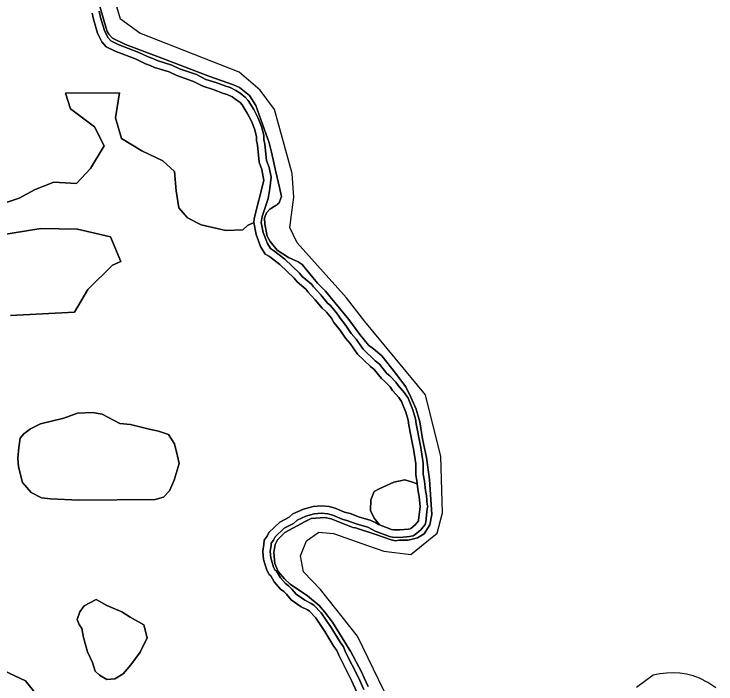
# Model space of a CAD drawing. Extents: x 164494 to 166241, y 382475 to 384495.
# Drawn here: x 165555 to 165838.6, y 383444.2 to 383714.6 of the extents above; entities that cross this region are included whole.
import ezdxf

# ---------------------------------------------------------------- set-up
doc = ezdxf.new("R2010")
doc.units = 0
for name, color, linetype in [('IMGEO_Grasland_overig', 7, 'Continuous'), ('IMGEO_Groenvoorziening', 7, 'Continuous'), ('IMGEO_Loofbos', 7, 'Continuous'), ('IMGEO_Rietland', 7, 'Continuous'), ('IMGEO_Rivier', 7, 'Continuous')]:
    doc.layers.add(name, color=color, linetype=linetype)

msp = doc.modelspace()

# ---------------------------------------------------------------- linework, layer by layer
at = {"layer": 'IMGEO_Grasland_overig'}
for points in [[(165586.57, 383714.96), (165587.11, 383712.49), (165588.82, 383706.88), (165590.46, 383703.46), (165592.25, 383701.34), (165595.94, 383699.58), (165604.31, 383696.35), (165608.13, 383694.55), (165610.03, 383693.89), (165611.77, 383693.06), (165617.75, 383691.23), (165620.74, 383689.79), (165627.59, 383687.41), (165631.35, 383685.48), (165635.52, 383684.13), (165639.69, 383682.58), (165641.2, 383682.18), (165643.14, 383681.17), (165644.68, 383680.18), (165646.35, 383678.88), (165647.22, 383677.93), (165649.27, 383674.61), (165650.97, 383671.36), (165652.11, 383668.3), (165652.92, 383665.25), (165653.02, 383663.51), (165653.44, 383661.65), (165654.11, 383654.87), (165655.2, 383651.9), (165655.91, 383647.43), (165652.09, 383632.08), (165651.85, 383630.42), (165652.81, 383625.61), (165654.65, 383620.74), (165656.46, 383617.66), (165658.26, 383616.7), (165662.42, 383613.46), (165668.17, 383607.93), (165669.37, 383606.5), (165672.95, 383603.54), (165673.68, 383602.54), (165676.65, 383599.29), (165679.49, 383595.84), (165680.78, 383594.79), (165681.2, 383594.33), (165683.27, 383591.81), (165684.24, 383590.1), (165686.63, 383587.14), (165688.89, 383583.79), (165690.87, 383581.57), (165693.76, 383577.38), (165698.98, 383572.33), (165700.56, 383571.08), (165703.52, 383567.43), (165704.84, 383566.33), (165706.97, 383564.17), (165707.91, 383562.71), (165710.46, 383559.82), (165711.6, 383558.2), (165713.24, 383553.93), (165714.21, 383550.64), (165714.47, 383548.65), (165715.98, 383540.93), (165716.46, 383539.08), (165717.34, 383533.09), (165717.32, 383528.54), (165717.88, 383525.57), (165717.94, 383524.95), (165718.27, 383521.81), (165718.66, 383519.9), (165719.06, 383515.69), (165718.46, 383510.24), (165718.4, 383510.06), (165717.12, 383508.45), (165715.39, 383506.96), (165715.1, 383506.8), (165714.37, 383506.62), (165710.89, 383506.36), (165708.27, 383506.39), (165707.51, 383506.55), (165702.71, 383508.38), (165702.25, 383508.56), (165701.21, 383509.24), (165698.92, 383510.26), (165694.59, 383511.5), (165690.77, 383512.95), (165688.54, 383513.55), (165684.75, 383515.13), (165682.33, 383515.82), (165679.3, 383516.1), (165675.82, 383515.87), (165671.92, 383514.79), (165667.71, 383512.81), (165666.22, 383511.49), (165662.35, 383509.55), (165658.02, 383505.29), (165657.34, 383503.82), (165656.03, 383502.22), (165655.92, 383500.52), (165655.51, 383497.76), (165655.78, 383494.48), (165657.1, 383490.17), (165658.08, 383488.41), (165658.75, 383487.81), (165660.17, 383485.37), (165662.61, 383482.44), (165664.04, 383481.47), (165665.1, 383480.42), (165667, 383478.15), (165670.98, 383475.37), (165673.57, 383474.08), (165674.2, 383473.66), (165676.75, 383470.98), (165680.57, 383465.3), (165684.26, 383459.35), (165685.46, 383457.7), (165686.21, 383455.74), (165691.42, 383445.55), (165693.47, 383440.81)], [(165696.28, 383441.88), (165694.13, 383446.83), (165688.95, 383456.97), (165688.12, 383459.14), (165686.75, 383461.03), (165683.09, 383466.93), (165679.1, 383472.87), (165676.14, 383475.97), (165675.07, 383476.68), (165672.52, 383477.96), (165669.05, 383480.38), (165667.31, 383482.45), (165665.95, 383483.79), (165664.64, 383484.68), (165662.64, 383487.09), (165661.11, 383489.74), (165660.45, 383490.32), (165659.88, 383491.35), (165658.75, 383495.05), (165658.53, 383497.66), (165658.9, 383500.21), (165658.96, 383501.06), (165659.9, 383502.22), (165660.51, 383503.54), (165664.12, 383507.08), (165667.91, 383508.98), (165669.37, 383510.28), (165672.97, 383511.96), (165676.33, 383512.9), (165679.26, 383513.09), (165681.77, 383512.86), (165683.76, 383512.29), (165687.56, 383510.71), (165689.85, 383510.09), (165693.65, 383508.65), (165697.89, 383507.43), (165699.76, 383506.6), (165700.87, 383505.87), (165706.66, 383503.67), (165707.93, 383503.4), (165710.98, 383503.35), (165714.85, 383503.65), (165716.21, 383503.98), (165717.11, 383504.49), (165719.3, 383506.36), (165721.07, 383508.6), (165721.41, 383509.6), (165721.97, 383514.91), (165722.17, 383515.92), (165721.96, 383516.5), (165721.63, 383520.32), (165721.24, 383522.26), (165720.85, 383526), (165720.32, 383528.82), (165720.34, 383533.3), (165719.4, 383539.67), (165718.91, 383541.59), (165717.43, 383549.13), (165717.16, 383551.26), (165716.08, 383554.9), (165714.26, 383559.61), (165712.82, 383561.67), (165710.31, 383564.52), (165709.33, 383566.06), (165706.87, 383568.54), (165705.66, 383569.55), (165702.69, 383573.22), (165700.96, 383574.59), (165696.06, 383579.33), (165693.24, 383583.43), (165691.26, 383585.63), (165689.05, 383588.92), (165686.72, 383591.8), (165685.75, 383593.51), (165682.84, 383596.98), (165681.62, 383597.97), (165678.92, 383601.25), (165676.01, 383604.44), (165675.15, 383605.61), (165671.49, 383608.64), (165670.37, 383609.98), (165664.39, 383615.73), (165659.9, 383619.23), (165658.62, 383619.91), (165657.37, 383622.04), (165655.7, 383626.44), (165654.89, 383630.5), (165655.23, 383632.86), (165657.66, 383640.18), (165658.43, 383644.24), (165658.85, 383648.83), (165658.12, 383652.64), (165657.06, 383655.54), (165656.4, 383662.13), (165656, 383663.92), (165655.9, 383665.72), (165654.97, 383669.21), (165653.71, 383672.59), (165651.88, 383676.1), (165649.62, 383679.76), (165648.39, 383681.1), (165646.42, 383682.63), (165644.65, 383683.77), (165642.29, 383684.99), (165640.6, 383685.44), (165636.5, 383686.97), (165632.5, 383688.26), (165628.77, 383690.17), (165621.89, 383692.56), (165618.84, 383694.03), (165612.86, 383695.86), (165611.17, 383696.67), (165609.27, 383697.33), (165605.49, 383699.11), (165597.13, 383702.34), (165594.12, 383703.77), (165592.99, 383705.11), (165591.62, 383707.97), (165590.02, 383713.26), (165589.46, 383715.75)]]:
    msp.add_lwpolyline(points, dxfattribs=at)
at = {"layer": 'IMGEO_Groenvoorziening'}
for points in [[(165698.13, 383443.17), (165696.3, 383446.98), (165695.34, 383449.14), (165690.89, 383457.44), (165690.44, 383458.28), (165683.67, 383469.15), (165680.64, 383473.19), (165678.26, 383475.79), (165673.55, 383479.72), (165666.57, 383484.46), (165664.36, 383486.6), (165661.8, 383489.58), (165660.36, 383492.8), (165660.04, 383497.3), (165660.51, 383500.43), (165661.46, 383502.34), (165664.43, 383505.39), (165672.58, 383509.77), (165675.03, 383511.01), (165680.64, 383511.4), (165683.15, 383510.88), (165691.83, 383507.35), (165692.98, 383507.2), (165700.79, 383504.69), (165707.37, 383502.31), (165709.17, 383501.98), (165710.56, 383502.24), (165714.29, 383502.28), (165718.02, 383503.23), (165720.7, 383504.83), (165722.98, 383508.44), (165723.75, 383512.65), (165722.93, 383526.77), (165721.7, 383535.57), (165720.01, 383543.17), (165718.92, 383550.02), (165717.45, 383555.11), (165715.35, 383560.01), (165713.31, 383564.1), (165709.07, 383569.59), (165703.63, 383576.67), (165700.25, 383579.45), (165698.19, 383580.94), (165694.77, 383585.29), (165690.3, 383591.29), (165680.84, 383602.72), (165677.59, 383606.02), (165671.43, 383613.55), (165669.84, 383614.57), (165665.85, 383616.39), (165661.37, 383619.35), (165658.51, 383622.82), (165657.24, 383624.95), (165656.29, 383629.86), (165656.25, 383632.3), (165656.96, 383634.34), (165658.41, 383635.84), (165660.8, 383637.28), (165660.94, 383637.36), (165661.2, 383637.59), (165661.37, 383637.74), (165662.09, 383638.37), (165662.12, 383638.46), (165662.84, 383640.34), (165663.08, 383640.95), (165662.26, 383644.57), (165660.82, 383650.86), (165659, 383658.87), (165658.13, 383662.66), (165652.73, 383677.74), (165650.13, 383681.74), (165646.12, 383684.98), (165643.68, 383686.07), (165633.73, 383689.55), (165615.79, 383696.37), (165600.1, 383702.36), (165594.83, 383704.85), (165593.27, 383706.44), (165592.63, 383707.51), (165592.21, 383708.97), (165587.73, 383724.79)], [(165589.46, 383715.75), (165590.02, 383713.26), (165591.62, 383707.97), (165592.99, 383705.11), (165594.12, 383703.77), (165597.13, 383702.34), (165605.49, 383699.11), (165609.27, 383697.33), (165611.17, 383696.67), (165612.86, 383695.86), (165618.84, 383694.03), (165621.89, 383692.56), (165628.77, 383690.17), (165632.5, 383688.26), (165636.5, 383686.97), (165640.6, 383685.44), (165642.29, 383684.99), (165644.65, 383683.77), (165646.42, 383682.63), (165648.39, 383681.1), (165649.62, 383679.76), (165651.88, 383676.1), (165653.71, 383672.59), (165654.97, 383669.21), (165655.9, 383665.72), (165656, 383663.92), (165656.4, 383662.13), (165657.06, 383655.54), (165658.12, 383652.64), (165658.85, 383648.83), (165658.43, 383644.24), (165657.66, 383640.18), (165655.23, 383632.86), (165654.89, 383630.5), (165655.7, 383626.44), (165657.37, 383622.04), (165658.62, 383619.91), (165659.9, 383619.23), (165664.39, 383615.73), (165670.37, 383609.98), (165671.49, 383608.64), (165675.15, 383605.61), (165676.01, 383604.44), (165678.92, 383601.25), (165681.62, 383597.97), (165682.84, 383596.98), (165685.75, 383593.51), (165686.72, 383591.8), (165689.05, 383588.92), (165691.26, 383585.63), (165693.24, 383583.43), (165696.06, 383579.33), (165700.96, 383574.59), (165702.69, 383573.22), (165705.66, 383569.55), (165706.87, 383568.54), (165709.33, 383566.06), (165710.31, 383564.52), (165712.82, 383561.67), (165714.26, 383559.61), (165716.08, 383554.9), (165717.16, 383551.26), (165717.43, 383549.13), (165718.91, 383541.59), (165719.4, 383539.67), (165720.34, 383533.3), (165720.32, 383528.82), (165720.85, 383526), (165721.24, 383522.26), (165721.63, 383520.32), (165721.96, 383516.5), (165722.17, 383515.92), (165721.97, 383514.91), (165721.41, 383509.6), (165721.07, 383508.6), (165719.3, 383506.36), (165717.11, 383504.49), (165716.21, 383503.98), (165714.85, 383503.65), (165710.98, 383503.35), (165707.93, 383503.4), (165706.66, 383503.67), (165700.87, 383505.87), (165699.76, 383506.6), (165697.89, 383507.43), (165693.65, 383508.65), (165689.85, 383510.09), (165687.56, 383510.71), (165683.76, 383512.29), (165681.77, 383512.86), (165679.26, 383513.09), (165676.33, 383512.9), (165672.97, 383511.96), (165669.37, 383510.28), (165667.91, 383508.98), (165664.12, 383507.08), (165660.51, 383503.54), (165659.9, 383502.22), (165658.96, 383501.06), (165658.9, 383500.21), (165658.53, 383497.66), (165658.75, 383495.05), (165659.88, 383491.35), (165660.45, 383490.32), (165661.11, 383489.74), (165662.64, 383487.09), (165664.64, 383484.68), (165665.95, 383483.79), (165667.31, 383482.45), (165669.05, 383480.38), (165672.52, 383477.96), (165675.07, 383476.68), (165676.14, 383475.97), (165679.1, 383472.87), (165683.09, 383466.93), (165686.75, 383461.03), (165688.12, 383459.14), (165688.95, 383456.97), (165694.13, 383446.83), (165696.28, 383441.88)]]:
    msp.add_lwpolyline(points, dxfattribs=at)
at = {"layer": 'IMGEO_Loofbos'}
for points in [[(165551.42, 383638.34), (165557.07, 383640.28), (165563.53, 383643.84), (165571.13, 383646.74), (165580.33, 383646.26), (165585.99, 383652.24), (165591.48, 383661.45), (165587.6, 383669.05), (165577.91, 383676.33), (165575.81, 383682.63), (165597.62, 383682.77), (165596.02, 383672.67), (165598.5, 383664.38), (165606.64, 383659.42), (165615.14, 383655.35), (165619.92, 383651.1), (165620.5, 383643.23), (165621.6, 383636.33), (165625.17, 383632.29), (165630.66, 383629.53), (165640.55, 383627.23), (165647.49, 383627.5), (165649.35, 383629.24), (165651.85, 383630.42), (165652.09, 383632.08), (165655.91, 383647.43), (165655.2, 383651.9), (165654.11, 383654.87), (165653.44, 383661.65), (165653.02, 383663.51), (165652.92, 383665.25), (165652.11, 383668.3), (165650.97, 383671.36), (165649.27, 383674.61), (165647.22, 383677.93), (165646.35, 383678.88), (165644.68, 383680.18), (165643.14, 383681.17), (165641.2, 383682.18), (165639.69, 383682.58), (165635.52, 383684.13), (165631.35, 383685.48), (165627.59, 383687.41), (165620.74, 383689.79), (165617.75, 383691.23), (165611.77, 383693.06), (165610.03, 383693.89), (165608.13, 383694.55), (165604.31, 383696.35), (165595.94, 383699.58), (165592.25, 383701.34), (165590.46, 383703.46), (165588.82, 383706.88), (165587.11, 383712.49), (165586.57, 383714.96)], [(165553.56, 383592.86), (165579.5, 383594.29), (165584.89, 383603.47), (165594.78, 383613.22), (165598.22, 383614.67), (165593.98, 383624.68), (165580.68, 383627.73), (165565.93, 383627.98), (165548.39, 383625.18)], [(165554.83, 383430.08), (165557.94, 383430.84), (165560.46, 383431.85), (165563.33, 383435.38), (165564, 383440.1), (165559.62, 383445.49), (165548.68, 383450.54)]]:
    msp.add_lwpolyline(points, dxfattribs=at)
for points in [[(165609.63, 383547.05), (165602.05, 383548.88), (165597.72, 383549.29), (165590.58, 383553.14), (165586.68, 383553.75), (165580.62, 383553.55), (165575.2, 383551.52), (165565.77, 383549.15), (165561.64, 383547.21), (165559.03, 383545.11), (165557.52, 383543.34), (165556.93, 383539.64), (165556.51, 383535.34), (165556.84, 383531.8), (165558.44, 383525.57), (165561.9, 383521.53), (165566.19, 383519.34), (165569.73, 383518.92), (165581.27, 383518.41), (165612, 383518.58), (165615.37, 383519.59), (165617.9, 383522.2), (165619.67, 383526.41), (165621.69, 383533.23), (165621.01, 383536.1), (165619.92, 383541.15), (165617.48, 383544.86), (165613.43, 383546.29)], [(165718.66, 383519.9), (165718.27, 383521.81), (165717.94, 383524.95), (165715.54, 383525.82), (165712.84, 383526.53), (165708.51, 383525.65), (165702.49, 383522.91), (165700.46, 383521.82), (165699.16, 383518.45), (165698.99, 383514.2), (165700.55, 383511.08), (165702.71, 383508.38), (165707.51, 383506.55), (165708.27, 383506.39), (165710.89, 383506.36), (165714.37, 383506.62), (165715.1, 383506.8), (165715.39, 383506.96), (165717.12, 383508.45), (165718.4, 383510.06), (165718.46, 383510.24), (165719.06, 383515.69)], [(165588.18, 383478.28), (165583.35, 383475.72), (165581.62, 383473.35), (165580.51, 383470.19), (165581.3, 383468.24), (165582.41, 383466.56), (165583.04, 383462.93), (165584.67, 383457.14), (165586.77, 383452.82), (165587.83, 383449.4), (165589.51, 383447.72), (165592.46, 383446.03), (165595.77, 383446.24), (165599.09, 383448.24), (165602.2, 383451.88), (165606.04, 383456.98), (165608.88, 383462.82), (165607.46, 383468.09), (165601.99, 383471.19), (165598.56, 383473.3), (165592.51, 383475.82)]]:
    msp.add_lwpolyline(points, close=True, dxfattribs=at)
at = {"layer": 'IMGEO_Rietland'}
for points in [[(165693.47, 383440.81), (165691.42, 383445.55), (165686.21, 383455.74), (165685.46, 383457.7), (165684.26, 383459.35), (165680.57, 383465.3), (165676.75, 383470.98), (165674.2, 383473.66), (165673.57, 383474.08), (165670.98, 383475.37), (165667, 383478.15), (165665.1, 383480.42), (165664.04, 383481.47), (165662.61, 383482.44), (165660.17, 383485.37), (165658.75, 383487.81), (165658.08, 383488.41), (165657.1, 383490.17), (165655.78, 383494.48), (165655.51, 383497.76), (165655.92, 383500.52), (165656.03, 383502.22), (165657.34, 383503.82), (165658.02, 383505.29), (165662.35, 383509.55), (165666.22, 383511.49), (165667.71, 383512.81), (165671.92, 383514.79), (165675.82, 383515.87), (165679.3, 383516.1), (165682.33, 383515.82), (165684.75, 383515.13), (165688.54, 383513.55), (165690.77, 383512.95), (165694.59, 383511.5), (165698.92, 383510.26), (165701.21, 383509.24), (165702.25, 383508.56), (165702.71, 383508.38), (165700.55, 383511.08), (165698.99, 383514.2), (165699.16, 383518.45), (165700.46, 383521.82), (165702.49, 383522.91), (165708.51, 383525.65), (165712.84, 383526.53), (165715.54, 383525.82), (165717.94, 383524.95), (165717.88, 383525.57), (165717.32, 383528.54), (165717.34, 383533.09), (165716.46, 383539.08), (165715.98, 383540.93), (165714.47, 383548.65), (165714.21, 383550.64), (165713.24, 383553.93), (165711.6, 383558.2), (165710.46, 383559.82), (165707.91, 383562.71), (165706.97, 383564.17), (165704.84, 383566.33), (165703.52, 383567.43), (165700.56, 383571.08), (165698.98, 383572.33), (165693.76, 383577.38), (165690.87, 383581.57), (165688.89, 383583.79), (165686.63, 383587.14), (165684.24, 383590.1), (165683.27, 383591.81), (165681.2, 383594.33), (165680.78, 383594.79), (165679.49, 383595.84), (165676.65, 383599.29), (165673.68, 383602.54), (165672.95, 383603.54), (165669.37, 383606.5), (165668.17, 383607.93), (165662.42, 383613.46), (165658.26, 383616.7), (165656.46, 383617.66), (165654.65, 383620.74), (165652.81, 383625.61), (165651.85, 383630.42), (165649.35, 383629.24), (165647.49, 383627.5), (165640.55, 383627.23), (165630.66, 383629.53), (165625.17, 383632.29), (165621.6, 383636.33), (165620.5, 383643.23), (165619.92, 383651.1), (165615.14, 383655.35), (165606.64, 383659.42), (165598.5, 383664.38), (165596.02, 383672.67), (165597.62, 383682.77), (165575.81, 383682.63), (165577.91, 383676.33), (165587.6, 383669.05), (165591.48, 383661.45), (165585.99, 383652.24), (165580.33, 383646.26), (165571.13, 383646.74), (165563.53, 383643.84), (165557.07, 383640.28), (165551.42, 383638.34)], [(165548.39, 383625.18), (165565.93, 383627.98), (165580.68, 383627.73), (165593.98, 383624.68), (165598.22, 383614.67), (165594.78, 383613.22), (165584.89, 383603.47), (165579.5, 383594.29), (165553.56, 383592.86)], [(165548.68, 383450.54), (165559.62, 383445.49), (165564, 383440.1)]]:
    msp.add_lwpolyline(points, dxfattribs=at)
for points in [[(165612, 383518.58), (165581.27, 383518.41), (165569.73, 383518.92), (165566.19, 383519.34), (165561.9, 383521.53), (165558.44, 383525.57), (165556.84, 383531.8), (165556.51, 383535.34), (165556.93, 383539.64), (165557.52, 383543.34), (165559.03, 383545.11), (165561.64, 383547.21), (165565.77, 383549.15), (165575.2, 383551.52), (165580.62, 383553.55), (165586.68, 383553.75), (165590.58, 383553.14), (165597.72, 383549.29), (165602.05, 383548.88), (165609.63, 383547.05), (165613.43, 383546.29), (165617.48, 383544.86), (165619.92, 383541.15), (165621.01, 383536.1), (165621.69, 383533.23), (165619.67, 383526.41), (165617.9, 383522.2), (165615.37, 383519.59)], [(165588.18, 383478.28), (165592.51, 383475.82), (165598.56, 383473.3), (165601.99, 383471.19), (165607.46, 383468.09), (165608.88, 383462.82), (165606.04, 383456.98), (165602.2, 383451.88), (165599.09, 383448.24), (165595.77, 383446.24), (165592.46, 383446.03), (165589.51, 383447.72), (165587.83, 383449.4), (165586.77, 383452.82), (165584.67, 383457.14), (165583.04, 383462.93), (165582.41, 383466.56), (165581.3, 383468.24), (165580.51, 383470.19), (165581.62, 383473.35), (165583.35, 383475.72)]]:
    msp.add_lwpolyline(points, close=True, dxfattribs=at)
at = {"layer": 'IMGEO_Rivier'}
for points in [[(165704.6, 383441.21), (165693.77, 383463.49), (165678.85, 383482.37), (165671.92, 383489.44), (165670.72, 383495.97), (165672.33, 383500), (165673.12, 383501.97), (165678.18, 383505.43), (165684.05, 383504.9), (165698.2, 383500), (165704.45, 383497.84), (165715.38, 383496.5), (165719.7, 383500), (165725.91, 383505.04), (165728.18, 383513.3), (165727.4, 383536.05), (165721.3, 383560.9), (165696.77, 383590.56), (165689.4, 383600.02), (165669.36, 383622.31), (165666.47, 383628.4), (165668.05, 383640.67), (165667.39, 383650.31), (165660.25, 383676.06), (165654.43, 383683.86), (165645.96, 383691.17), (165605.92, 383706.96), (165598.11, 383712.6), (165593.63, 383727.56)], [(165587.73, 383724.79), (165592.21, 383708.97), (165592.63, 383707.51), (165593.27, 383706.44), (165594.83, 383704.85), (165600.1, 383702.36), (165615.79, 383696.37), (165633.73, 383689.55), (165643.68, 383686.07), (165646.12, 383684.98), (165650.13, 383681.74), (165652.73, 383677.74), (165658.13, 383662.66), (165659, 383658.87), (165660.82, 383650.86), (165662.26, 383644.57), (165663.08, 383640.95), (165662.84, 383640.34), (165662.12, 383638.46), (165662.09, 383638.37), (165661.37, 383637.74), (165661.2, 383637.59), (165660.94, 383637.36), (165660.8, 383637.28), (165658.41, 383635.84), (165656.96, 383634.34), (165656.25, 383632.3), (165656.29, 383629.86), (165657.24, 383624.95), (165658.51, 383622.82), (165661.37, 383619.35), (165665.85, 383616.39), (165669.84, 383614.57), (165671.43, 383613.55), (165677.59, 383606.02), (165680.84, 383602.72), (165690.3, 383591.29), (165694.77, 383585.29), (165698.19, 383580.94), (165700.25, 383579.45), (165703.63, 383576.67), (165709.07, 383569.59), (165713.31, 383564.1), (165715.35, 383560.01), (165717.45, 383555.11), (165718.92, 383550.02), (165720.01, 383543.17), (165721.7, 383535.57), (165722.93, 383526.77), (165723.75, 383512.65), (165722.98, 383508.44), (165720.7, 383504.83), (165718.02, 383503.23), (165714.29, 383502.28), (165710.56, 383502.24), (165709.17, 383501.98), (165707.37, 383502.31), (165700.79, 383504.69), (165692.98, 383507.2), (165691.83, 383507.35), (165683.15, 383510.88), (165680.64, 383511.4), (165675.03, 383511.01), (165672.58, 383509.77), (165664.43, 383505.39), (165661.46, 383502.34), (165660.51, 383500.43), (165660.04, 383497.3), (165660.36, 383492.8), (165661.8, 383489.58), (165664.36, 383486.6), (165666.57, 383484.46), (165673.55, 383479.72), (165678.26, 383475.79), (165680.64, 383473.19), (165683.67, 383469.15), (165690.44, 383458.28), (165690.89, 383457.44), (165695.34, 383449.14), (165696.3, 383446.98), (165698.13, 383443.17)], [(165838.58, 383442.66), (165835.34, 383444.74), (165831.93, 383446.53), (165829.36, 383447.43), (165826.73, 383448.08), (165824.04, 383448.5), (165821.32, 383448.67), (165818.61, 383448.59), (165815.91, 383448.27), (165813.25, 383447.71), (165806.44, 383442.75)]]:
    msp.add_lwpolyline(points, dxfattribs=at)

doc.saveas('drawing.dxf')
